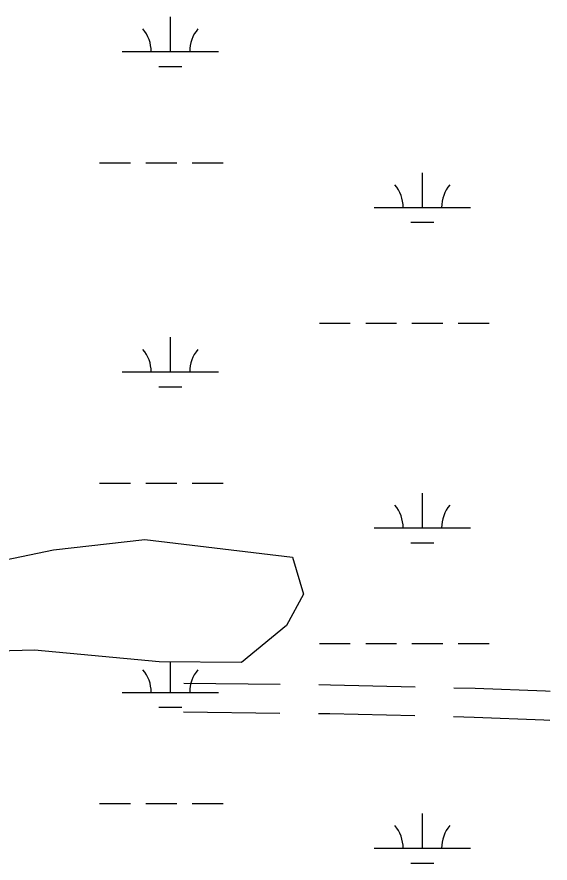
# Model space of a CAD drawing. Extents: x 3177185 to 3215018, y 812988 to 838321.
# Drawn here: x 3207867 to 3208421, y 830965 to 831843 of the extents above; entities that cross this region are included whole.
import ezdxf

# ---------------------------------------------------------------- set-up
doc = ezdxf.new("R2010")
doc.units = 0
for name, color, linetype in [('V-ROAD-CNTR', 7, 'Continuous'), ('V-SITE-VEGE', 7, 'Continuous'), ('V-WETL-SWMP', 7, 'Continuous')]:
    doc.layers.add(name, color=color, linetype=linetype)

msp = doc.modelspace()

# ---------------------------------------------------------------- linework, layer by layer
at = {"layer": 'V-ROAD-CNTR'}
for p, q in [((3208040.74, 831151.72), (3208140.71, 831150.6)), ((3208040.4, 831121.72), (3208140.38, 831120.6))]:
    msp.add_line(p, q, dxfattribs=at)
for points in [[(3208180.7, 831150.15), (3208192.7, 831150.02), (3208280.67, 831147.84)], [(3208320.66, 831146.85), (3208342.74, 831146.3), (3208415.93, 831143.62), (3208420.59, 831143.21)], [(3208180.37, 831120.15), (3208192.16, 831120.02), (3208280.34, 831117.84)], [(3208320.32, 831116.85), (3208341.82, 831116.31), (3208414.08, 831113.67), (3208420.24, 831113.13)]]:
    msp.add_lwpolyline(points, dxfattribs=at)
at = {"layer": 'V-SITE-VEGE'}
for p, q in [((3207905.4, 831290.19), (3208000.15, 831300.8)), ((3208000.15, 831300.8), (3208153.26, 831282.37)), ((3207814.85, 831271.26), (3207905.4, 831290.19)), ((3208153.26, 831282.37), (3208164.8, 831243.86)), ((3208164.8, 831243.86), (3208147.16, 831211.54)), ((3208147.16, 831211.54), (3208100.38, 831172.92)), ((3207885.83, 831186.02), (3207805.65, 831183.77)), ((3208014.98, 831173.79), (3207885.83, 831186.02)), ((3208100.38, 831172.92), (3208014.98, 831173.79))]:
    msp.add_line(p, q, dxfattribs=at)
at = {"layer": 'V-WETL-SWMP'}
for p, q in [((3208026.68, 831807.41), (3208026.68, 831843.41)), ((3207976.68, 831807.41), (3208076.68, 831807.41)), ((3208014.68, 831791.98), (3208038.68, 831791.98)), ((3207953.27, 831691.98), (3207985.27, 831691.98)), ((3208001.27, 831691.98), (3208033.27, 831691.98)), ((3208049.27, 831691.98), (3208081.27, 831691.98)), ((3208288.11, 831645.55), (3208288.11, 831681.55)), ((3208238.11, 831645.55), (3208338.11, 831645.55)), ((3208276.11, 831630.12), (3208300.11, 831630.12)), ((3208181.27, 831525.48), (3208213.27, 831525.48)), ((3208229.27, 831525.48), (3208261.27, 831525.48)), ((3208277.27, 831525.48), (3208309.27, 831525.48)), ((3208325.27, 831525.48), (3208357.27, 831525.48)), ((3208026.68, 831474.73), (3208026.68, 831510.73)), ((3207976.68, 831474.73), (3208076.68, 831474.73)), ((3208014.68, 831459.3), (3208038.68, 831459.3)), ((3207953.27, 831359.3), (3207985.27, 831359.3)), ((3208001.27, 831359.3), (3208033.27, 831359.3)), ((3208049.27, 831359.3), (3208081.27, 831359.3)), ((3208288.11, 831312.87), (3208288.11, 831348.87)), ((3208238.11, 831312.87), (3208338.11, 831312.87)), ((3207905.4, 831290.19), (3208000.15, 831300.8)), ((3208000.15, 831300.8), (3208153.26, 831282.37)), ((3208276.11, 831297.44), (3208300.11, 831297.44)), ((3207814.84, 831271.26), (3207905.4, 831290.19)), ((3208153.26, 831282.37), (3208164.8, 831243.86)), ((3208164.8, 831243.86), (3208147.16, 831211.54)), ((3208147.16, 831211.54), (3208100.38, 831172.92)), ((3208181.27, 831192.8), (3208213.27, 831192.8)), ((3208229.27, 831192.8), (3208261.27, 831192.8)), ((3208277.27, 831192.8), (3208309.27, 831192.8)), ((3208325.27, 831192.8), (3208357.27, 831192.8)), ((3207885.83, 831186.02), (3207805.65, 831183.77)), ((3208014.98, 831173.79), (3207885.83, 831186.02)), ((3208100.38, 831172.92), (3208014.98, 831173.79)), ((3208026.68, 831142.06), (3208026.68, 831173.67)), ((3207976.68, 831142.06), (3208076.68, 831142.06)), ((3208014.68, 831126.63), (3208038.68, 831126.63)), ((3207953.27, 831026.63), (3207985.27, 831026.63)), ((3208001.27, 831026.63), (3208033.27, 831026.63)), ((3208049.27, 831026.63), (3208081.27, 831026.63)), ((3208288.11, 830980.2), (3208288.11, 831016.2)), ((3208238.11, 830980.2), (3208338.11, 830980.2)), ((3208276.11, 830964.77), (3208300.11, 830964.77))]:
    msp.add_line(p, q, dxfattribs=at)
for centre, start, end in [((3207971.43, 831807.88), 359.22818, 40.77184), ((3208081.92, 831807.88), 139.22818, 180.77184), ((3208232.87, 831646.02), 359.22818, 40.77184), ((3208343.36, 831646.02), 139.22818, 180.77184), ((3207971.43, 831475.21), 359.22818, 40.77184), ((3208081.92, 831475.21), 139.22818, 180.77184), ((3208232.87, 831313.35), 359.22818, 40.77184), ((3208343.36, 831313.35), 139.22818, 180.77184), ((3207971.43, 831142.53), 359.22818, 40.77184), ((3208081.92, 831142.53), 139.22818, 180.77184), ((3208232.87, 830980.67), 359.22818, 40.77184), ((3208343.36, 830980.67), 139.22818, 180.77184)]:
    msp.add_arc(centre, 35.25, start, end, dxfattribs=at)

doc.saveas('drawing.dxf')
